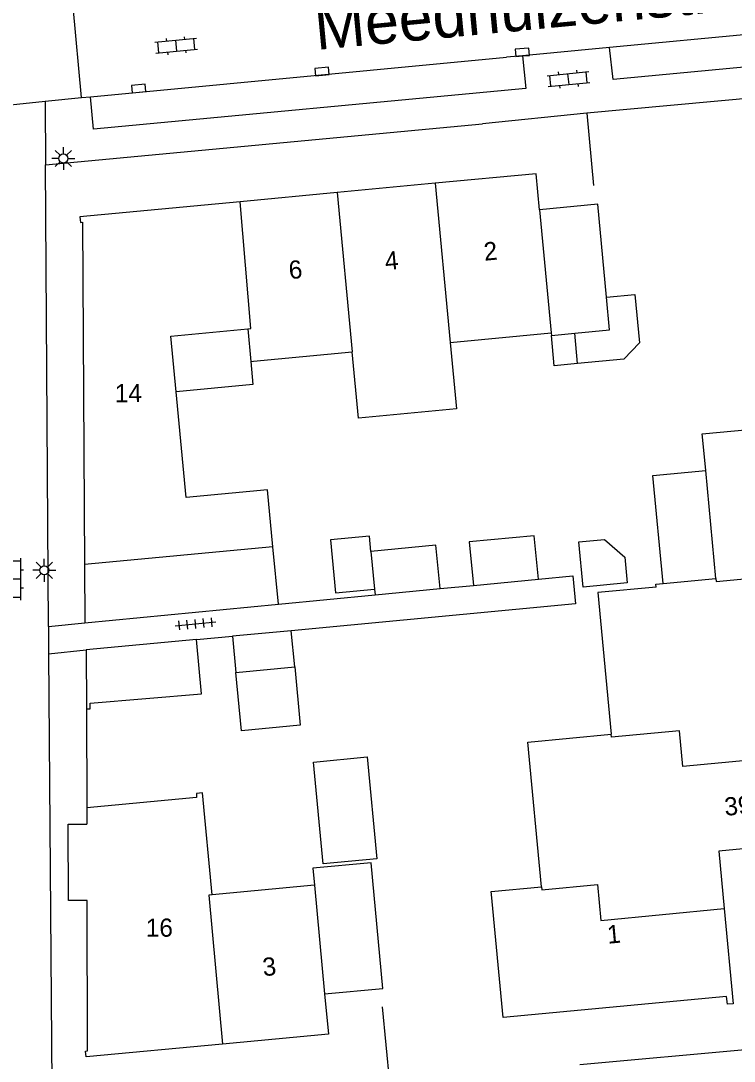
# Model space of a CAD drawing. Extents: x 124000 to 128010, y 398999 to 403000.
# Drawn here: x 127105.7 to 127144.9, y 400379.6 to 400436.8 of the extents above; entities that cross this region are included whole.
import ezdxf

# ---------------------------------------------------------------- set-up
doc = ezdxf.new("R2010")
doc.units = 0
for name, color, linetype in [('gg-afsc-erfafscheiding', 7, 'Continuous'), ('gg-afsc-muur', 7, 'Continuous'), ('gg-anno-huisnummerreeks BGT', 7, 'Continuous'), ('gg-anno-openbare ruimte label', 7, 'Continuous'), ('gg-bbg-bijgebouw', 7, 'Continuous'), ('gg-bbg-gedigitaliseerde bebouwing', 7, 'Continuous'), ('gg-bbg-gedigitaliseerde bijgebouw', 7, 'Continuous'), ('gg-bbg-hoofdgebouw', 7, 'Continuous'), ('gg-bbg-luifel en loopbrug', 7, 'Continuous'), ('gg-bbg-tussenscheiding', 7, 'Continuous'), ('gg-knt-verharding', 7, 'Continuous'), ('gg-knt-verharding nz', 7, 'Continuous'), ('gt-grn-weggrens', 7, 'Continuous'), ('gt-symb-klinker verharding', 7, 'Continuous'), ('gt-symb-kolk', 7, 'Continuous'), ('gt-symb-lichtmast', 7, 'Continuous'), ('gt-symb-tegel verharding', 7, 'Continuous')]:
    doc.layers.add(name, color=color, linetype=linetype)

# ---------------------------------------------------------------- blocks, each defined once
blk = doc.blocks.new('gt0-TEG1')
at = {"layer": 'gt-symb-tegel verharding'}
for p, q in [((-1.125, 0), (1.125, 0)), ((-0.9, -0.25), (-0.9, 0.25)), ((-0.45, -0.25), (-0.45, 0.25)), ((0, -0.25), (0, 0.25)), ((0.45, -0.25), (0.45, 0.25)), ((0.9, -0.25), (0.9, 0.25))]:
    blk.add_line(p, q, dxfattribs=at)
blk = doc.blocks.new('gt0-KL1')
at = {"layer": 'gt-symb-klinker verharding'}
for p, q in [((-1.15, 0.3), (1.15, 0.3)), ((-1, -0.3), (-1, 0.3)), ((-0.5, 0.3), (-0.5, 0.45)), ((0, -0.3), (0, 0.3)), ((0.5, 0.3), (0.5, 0.45)), ((1, -0.3), (1, 0.3)), ((-1.15, -0.3), (1.15, -0.3)), ((-0.5, -0.45), (-0.5, -0.3)), ((0.5, -0.45), (0.5, -0.3))]:
    blk.add_line(p, q, dxfattribs=at)
blk = doc.blocks.new('gt0-KOLK')
at = {"layer": 'gt-symb-kolk'}
blk.add_lwpolyline([(0, 0), (0.375, 0), (0.375, 0.4), (-0.375, 0.4), (-0.375, 0), (0, 0)], dxfattribs=at)
blk = doc.blocks.new('gt0-LMAST')
at = {"layer": 'gt-symb-lichtmast'}
for p, q in [((-0.005, 0.246), (-0.005, 0.621)), ((-0.182, 0.173), (-0.447, 0.438)), ((0.172, 0.173), (0.437, 0.438)), ((-0.255, -0.004), (-0.63, -0.004)), ((-0.182, -0.181), (-0.447, -0.446)), ((-0.005, -0.254), (-0.005, -0.629)), ((0.437, -0.446), (0.172, -0.181)), ((0.245, -0.004), (0.62, -0.004))]:
    blk.add_line(p, q, dxfattribs=at)
blk.add_circle((-0.005, -0.004), 0.25, dxfattribs=at)

msp = doc.modelspace()

# ---------------------------------------------------------------- linework, layer by layer
at = {"layer": 'gg-afsc-erfafscheiding'}
for p, q in [((127128.72, 400405.592), (127130.551, 400405.769)), ((127119.828, 400404.732), (127125.147, 400405.25)), ((127115.333, 400402.788), (127117.304, 400402.97))]:
    msp.add_line(p, q, dxfattribs=at)
msp.add_lwpolyline([(127134.122, 400406.114), (127136.013, 400406.297), (127136.162, 400404.754), (127120.539, 400403.277)], dxfattribs=at)
at = {"layer": 'gg-afsc-muur'}
for p, q in [((127157.237, 400433.618), (127136.788, 400431.742)), ((127136.788, 400431.742), (127137.153, 400427.759)), ((127109.274, 400398.985), (127109.291, 400393.54)), ((127125.946, 400378.423), (127125.556, 400382.595))]:
    msp.add_line(p, q, dxfattribs=at)
at = {"layer": 'gg-bbg-bijgebouw'}
for p, q in [((127134.823, 400419.649), (127134.836, 400419.51)), ((127134.836, 400419.51), (127136.112, 400419.631)), ((127119.828, 400404.732), (127119.525, 400407.885)), ((127109.178, 400406.918), (127109.199, 400403.708)), ((127130.551, 400405.769), (127134.122, 400406.114)), ((127125.117, 400405.559), (127125.147, 400405.25)), ((127125.147, 400405.25), (127128.72, 400405.592)), ((127109.199, 400403.708), (127119.828, 400404.732)), ((127115.333, 400402.788), (127109.258, 400402.218)), ((127120.539, 400403.277), (127117.304, 400402.97)), ((127117.304, 400402.97), (127117.491, 400400.981)), ((127120.727, 400401.286), (127120.539, 400403.277)), ((127109.258, 400402.218), (127109.274, 400398.985))]:
    msp.add_line(p, q, dxfattribs=at)
for points in [[(127137.861, 400421.624), (127137.378, 400426.731), (127134.182, 400426.428)], [(127134.122, 400406.114), (127133.892, 400408.502), (127130.32, 400408.157), (127130.551, 400405.769)], [(127128.72, 400405.592), (127128.49, 400407.98), (127124.918, 400407.635)], [(127109.274, 400398.985), (127109.479, 400398.982), (127109.476, 400399.29), (127115.605, 400399.81), (127115.333, 400402.788)], [(127122.37, 400383.303), (127125.566, 400383.599), (127124.924, 400390.51), (127121.728, 400390.213), (127121.814, 400389.284)]]:
    msp.add_lwpolyline(points, dxfattribs=at)
at = {"layer": 'gg-bbg-gedigitaliseerde bebouwing'}
for p, q in [((127129.263, 400419.122), (127134.823, 400419.649)), ((127118.461, 400418.099), (127123.877, 400418.612)), ((127118.312, 400418.085), (127118.461, 400418.099)), ((127131.521, 400388.932), (127134.296, 400389.194))]:
    msp.add_line(p, q, dxfattribs=at)
for points in [[(127129.263, 400419.122), (127129.609, 400415.485), (127124.223, 400414.973), (127123.877, 400418.612)], [(127140.587, 400405.68), (127137.383, 400405.378), (127138.119, 400397.581)], [(127134.296, 400389.194), (127133.54, 400397.149), (127138.119, 400397.581)]]:
    msp.add_lwpolyline(points, dxfattribs=at)
at = {"layer": 'gg-bbg-gedigitaliseerde bijgebouw'}
msp.add_line((127136.269, 400417.964), (127136.112, 400419.631), dxfattribs=at)
for points in [[(127137.861, 400421.624), (127139.414, 400421.77), (127139.666, 400419.1), (127138.81, 400418.204), (127136.269, 400417.964)], [(127124.918, 400407.635), (127124.839, 400408.476), (127122.7, 400408.275), (127122.975, 400405.357), (127125.117, 400405.559)], [(127136.343, 400408.16), (127137.752, 400408.293), (127138.872, 400407.329), (127139.006, 400405.904), (127136.578, 400405.674), (127136.343, 400408.16)], [(127120.727, 400401.286), (127121.029, 400398.083), (127117.794, 400397.777), (127117.491, 400400.981)], [(127121.753, 400396.056), (127124.715, 400396.336), (127125.244, 400390.742), (127122.282, 400390.462), (127121.753, 400396.056)]]:
    msp.add_lwpolyline(points, dxfattribs=at)
at = {"layer": 'gg-bbg-hoofdgebouw'}
for p, q in [((127123.054, 400427.371), (127117.728, 400426.867)), ((127128.44, 400427.881), (127123.054, 400427.371)), ((127118.142, 400419.876), (127118.312, 400418.085)), ((127143.312, 400412.093), (127143.138, 400413.937)), ((127143.873, 400406.15), (127143.312, 400412.093)), ((127140.975, 400405.877), (127143.873, 400406.15)), ((127109.291, 400393.54), (127109.295, 400392.638)), ((127121.814, 400389.284), (127116.18, 400388.761)), ((127131.536, 400388.773), (127131.521, 400388.932))]:
    msp.add_line(p, q, dxfattribs=at)
for points in [[(127134.182, 400426.428), (127133.995, 400428.407), (127128.44, 400427.881)], [(127117.728, 400426.867), (127108.924, 400426.034), (127108.954, 400425.719), (127109.053, 400425.733), (127109.178, 400406.918)], [(127114.203, 400416.419), (127113.912, 400419.472), (127118.142, 400419.876)], [(127119.525, 400407.885), (127119.223, 400411.021), (127114.757, 400410.595), (127114.203, 400416.419)], [(127143.138, 400413.937), (127143.123, 400414.097), (127145.686, 400414.338)], [(127140.587, 400405.68), (127140.572, 400405.839), (127140.975, 400405.877)], [(127148.874, 400396.452), (127149.358, 400391.234), (127149.038, 400391.204), (127148.999, 400391.624), (127144.028, 400391.151), (127144.33, 400387.995)], [(127115.488, 400394.34), (127115.319, 400394.325), (127115.336, 400394.106), (127109.291, 400393.54)], [(127116.18, 400388.761), (127115.661, 400394.356), (127115.488, 400394.34)], [(127109.312, 400388.446), (127108.287, 400388.442), (127108.27, 400392.634), (127109.295, 400392.638)], [(127116.75, 400380.553), (127109.257, 400379.846), (127109.226, 400380.166), (127109.345, 400380.176), (127109.312, 400388.446)], [(127144.33, 400387.995), (127144.831, 400382.769), (127144.506, 400382.74), (127144.465, 400383.157), (127132.175, 400382.01), (127131.536, 400388.773)], [(127122.37, 400383.303), (127122.574, 400381.102), (127116.75, 400380.553)]]:
    msp.add_lwpolyline(points, dxfattribs=at)
at = {"layer": 'gg-bbg-luifel en loopbrug'}
for points in [[(127136.269, 400417.964), (127134.994, 400417.843), (127134.836, 400419.51)], [(127118.312, 400418.085), (127118.432, 400416.818), (127114.203, 400416.419)], [(127140.975, 400405.877), (127140.414, 400411.819), (127143.312, 400412.093)]]:
    msp.add_lwpolyline(points, dxfattribs=at)
at = {"layer": 'gg-bbg-tussenscheiding'}
for p, q in [((127123.054, 400427.371), (127123.877, 400418.612)), ((127128.44, 400427.881), (127129.263, 400419.122)), ((127134.182, 400426.428), (127134.823, 400419.649)), ((127119.525, 400407.885), (127109.178, 400406.918)), ((127124.918, 400407.635), (127125.117, 400405.559)), ((127117.491, 400400.981), (127120.727, 400401.286)), ((127121.814, 400389.284), (127122.37, 400383.303))]:
    msp.add_line(p, q, dxfattribs=at)
for points in [[(127118.142, 400419.876), (127118.311, 400419.892), (127117.728, 400426.867)], [(127136.112, 400419.631), (127138.032, 400419.812), (127137.861, 400421.624)], [(127143.873, 400406.15), (127143.888, 400405.991), (127146.391, 400406.227), (127146.577, 400404.256), (127153.42, 400404.908)], [(127148.874, 400396.452), (127142.056, 400395.803), (127141.87, 400397.774), (127138.134, 400397.422), (127138.119, 400397.581)], [(127134.296, 400389.194), (127134.311, 400389.035), (127137.36, 400389.322), (127137.546, 400387.351), (127144.33, 400387.995)], [(127116.18, 400388.761), (127116, 400388.744), (127116.75, 400380.553)]]:
    msp.add_lwpolyline(points, dxfattribs=at)
at = {"layer": 'gg-knt-verharding'}
for p, q in [((127109.007, 400432.597), (127108.55, 400437.572)), ((127138.035, 400435.35), (127133.249, 400434.882)), ((127109.007, 400432.597), (127109.504, 400432.639)), ((127136.788, 400431.742), (127131.054, 400431.156)), ((127107.028, 400428.889), (127131.054, 400431.156)), ((127107.189, 400403.511), (127107.028, 400428.889)), ((127107.189, 400403.511), (127109.199, 400403.708)), ((127107.189, 400403.511), (127107.194, 400402.005)), ((127107.194, 400402.005), (127109.258, 400402.218)), ((127107.194, 400402.005), (127107.382, 400376.649)), ((127145.692, 400380.251), (127136.397, 400379.399))]:
    msp.add_line(p, q, dxfattribs=at)
for points in [[(127169.727, 400438.336), (127169.885, 400436.565), (127138.236, 400433.576), (127138.035, 400435.35)], [(127133.249, 400434.882), (127133.424, 400433.097), (127109.673, 400430.86), (127109.504, 400432.639)]]:
    msp.add_lwpolyline(points, dxfattribs=at)
at = {"layer": 'gg-knt-verharding nz'}
for p, q in [((127169.727, 400438.336), (127138.035, 400435.35)), ((127109.504, 400432.639), (127132.374, 400434.809)), ((127133.249, 400434.882), (127132.374, 400434.809)), ((127107.007, 400432.387), (127109.007, 400432.597))]:
    msp.add_line(p, q, dxfattribs=at)
msp.add_lwpolyline([(127103.523, 400426.472), (127103.525, 400432.021), (127107.007, 400432.387)], dxfattribs=at)
at = {"layer": 'gt-grn-weggrens'}
msp.add_line((127107.007, 400432.387), (127107.028, 400428.889), dxfattribs=at)

# ---------------------------------------------------------------- block references
at = {"layer": 'gt-symb-klinker verharding'}
for p, rotation in [((127114.218, 400435.444), 5.391463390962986), ((127135.773, 400433.607), 5.568024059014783), ((127105.373, 400406.106), 90.3437705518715)]:
    msp.add_blockref('gt0-KL1', p, dxfattribs=dict(at, rotation=rotation))
at = {"layer": 'gt-symb-kolk'}
for p, rotation in [((127133.249, 400434.882), 4.587625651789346), ((127122.245, 400433.827), 5.277406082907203), ((127112.17, 400432.892), 5.391463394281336)]:
    msp.add_blockref('gt0-KOLK', p, dxfattribs=dict(at, rotation=rotation))
at = {"layer": 'gt-symb-lichtmast'}
for p in [(127108.015, 400429.248), (127106.968, 400406.603)]:
    msp.add_blockref('gt0-LMAST', p, dxfattribs=at)
at = {"layer": 'gt-symb-tegel verharding', "rotation": 5.391463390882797}
msp.add_blockref('gt0-TEG1', (127115.276, 400403.654), dxfattribs=at)

# ---------------------------------------------------------------- texts
at = {"layer": 'gg-anno-huisnummerreeks BGT'}
for s, rotation, p in [('2', 5.4, (127131.163, 400423.618)), ('4', 5.4, (127125.725, 400423.103)), ('6', 5.4, (127120.441, 400422.603)), ('14', 0.4, (127110.841, 400415.837)), ('39', 5.3, (127144.387, 400393.096)), ('16', 0.2, (127112.543, 400386.447)), ('1', 5.3, (127137.938, 400386.063)), ('3', 5.4, (127119.005, 400384.28))]:
    msp.add_text(s, height=1, rotation=rotation, dxfattribs=at).set_placement(p)
at = {"layer": 'gg-anno-openbare ruimte label'}
msp.add_text('Meedhuizenstraat', height=2.5, rotation=5.4, dxfattribs=at).set_placement((127121.922, 400435.207))

doc.saveas('drawing.dxf')
